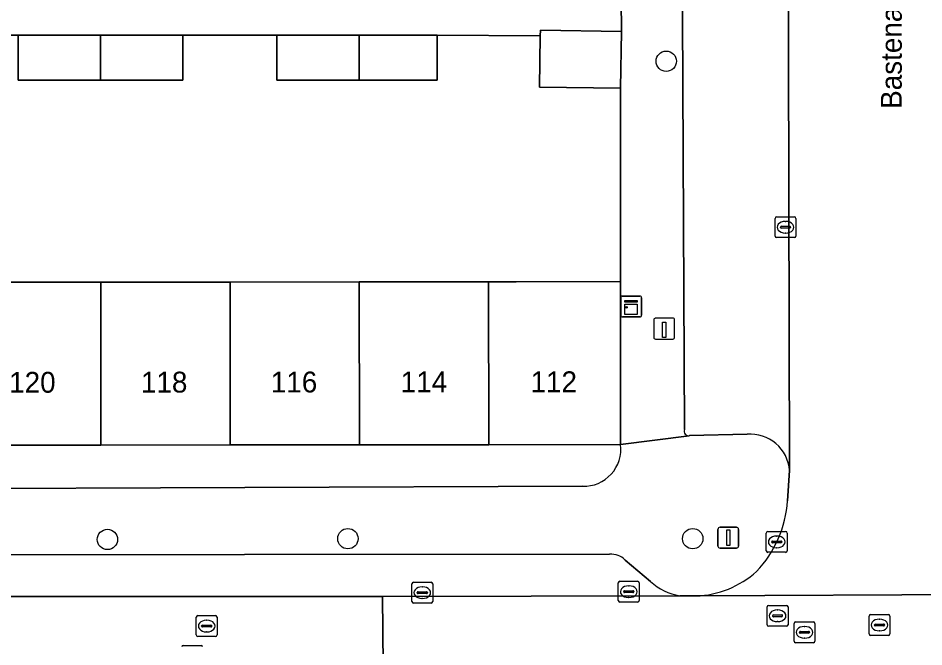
# Model space of a CAD drawing. Extents: x 160732 to 162107, y 387428 to 388479.
# Drawn here: x 161359.78 to 161403.27, y 388079.35 to 388109.55 of the extents above; entities that cross this region are included whole.
import ezdxf

# ---------------------------------------------------------------- set-up
doc = ezdxf.new("R2010")
doc.units = 0
for name, color, linetype in [('IMGEO_Boom', 7, 'Continuous'), ('IMGEO_Erf', 7, 'Continuous'), ('IMGEO_Kast', 7, 'Continuous'), ('IMGEO_Kolk', 7, 'Continuous'), ('IMGEO_Laadpaal', 7, 'Continuous'), ('IMGEO_Lichtmast', 7, 'Continuous'), ('IMGEO_Openbare_ruimte_label', 7, 'Continuous'), ('IMGEO_Pand', 7, 'Continuous'), ('IMGEO_Pand_nummerreeks', 7, 'Continuous'), ('IMGEO_Parkeervlak_open', 7, 'Continuous'), ('IMGEO_Rijbaan_lokaal_open', 7, 'Continuous'), ('IMGEO_Rioolput', 7, 'Continuous'), ('IMGEO_Voetpad_open', 7, 'Continuous')]:
    doc.layers.add(name, color=color, linetype=linetype)

msp = doc.modelspace()

# ---------------------------------------------------------------- linework, layer by layer
at = {"layer": 'IMGEO_Boom'}
for centre in [(161390.9, 388107.481), (161364.072, 388084.512), (161375.618, 388084.55), (161392.171, 388084.549)]:
    msp.add_circle(centre, 0.489, dxfattribs=at)
at = {"layer": 'IMGEO_Erf'}
for points in [[(161388.707, 388106.181), (161384.817, 388106.24), (161384.855, 388108.699), (161379.898, 388108.741), (161379.898, 388106.571), (161376.155, 388106.571), (161372.198, 388106.571), (161372.198, 388108.741), (161367.698, 388108.741), (161367.698, 388106.571), (161363.741, 388106.571), (161359.784, 388106.571), (161359.784, 388108.741), (161355.284, 388108.741), (161355.284, 388106.571), (161351.327, 388106.571), (161345.12, 388106.571), (161338.148, 388106.571), (161338.221, 388086.886), (161386.887, 388087.066)], [(161388.705, 388089.069), (161382.38, 388089.063), (161376.173, 388089.057), (161369.966, 388089.051), (161363.759, 388089.045), (161357.552, 388089.038), (161351.345, 388089.032), (161345.138, 388089.026), (161338.81, 388089.02), (161338.806, 388094.02), (161338.803, 388096.846), (161345.13, 388096.852), (161351.337, 388096.858), (161357.544, 388096.864), (161363.751, 388096.87), (161369.958, 388096.877), (161376.165, 388096.883), (161382.372, 388096.889), (161383.699, 388096.89), (161388.698, 388096.895), (161388.707, 388106.181)]]:
    msp.add_lwpolyline(points, dxfattribs=at)
msp.add_arc((161386.942, 388088.843), 1.778, 268.2354, 7.3084, dxfattribs=at)
at = {"layer": 'IMGEO_Kast'}
for p, q in [((161388.716, 388095.273), (161388.716, 388096.114)), ((161388.716, 388096.114), (161388.716, 388095.273)), ((161388.791, 388096.198), (161389.632, 388096.198)), ((161389.632, 388096.198), (161388.791, 388096.198)), ((161389.716, 388096.123), (161389.716, 388095.282)), ((161389.716, 388095.282), (161389.716, 388096.123)), ((161389.641, 388095.198), (161388.8, 388095.198)), ((161388.8, 388095.198), (161389.641, 388095.198))]:
    msp.add_line(p, q, dxfattribs=at)
for points in [[(161388.911, 388095.988), (161389.511, 388095.988), (161389.511, 388095.903), (161388.911, 388095.903), (161388.911, 388095.988)], [(161388.911, 388095.813), (161389.511, 388095.813), (161389.511, 388095.324), (161388.911, 388095.324), (161388.911, 388095.813)]]:
    msp.add_lwpolyline(points, dxfattribs=at)
msp.add_circle((161388.995, 388095.662), 0.0377, dxfattribs=at)
for centre, start, end in [((161388.794, 388096.12), 92.4484, 184.2845), ((161388.794, 388096.12), 92.4484, 184.2845), ((161389.638, 388096.12), 2.4484, 94.2845), ((161389.638, 388096.12), 2.4484, 94.2845), ((161388.794, 388095.276), 182.4484, 274.2845), ((161388.794, 388095.276), 182.4484, 274.2845), ((161389.638, 388095.276), 272.4484, 4.2845), ((161389.638, 388095.276), 272.4484, 4.2845)]:
    msp.add_arc(centre, 0.0779, start, end, dxfattribs=at)
at = {"layer": 'IMGEO_Kolk'}
for p, q in [((161396.126, 388099.083), (161396.126, 388099.935)), ((161396.201, 388100.009), (161397.053, 388100.009)), ((161397.127, 388099.935), (161397.127, 388099.083)), ((161396.385, 388099.503), (161396.385, 388099.515)), ((161396.428, 388099.552), (161396.826, 388099.552)), ((161396.614, 388099.789), (161396.639, 388099.789)), ((161396.869, 388099.515), (161396.869, 388099.503)), ((161396.823, 388099.466), (161396.425, 388099.466)), ((161396.637, 388099.229), (161396.612, 388099.229)), ((161397.053, 388099.009), (161396.201, 388099.009)), ((161395.705, 388083.967), (161395.705, 388084.819)), ((161395.78, 388084.893), (161396.632, 388084.893)), ((161396.706, 388084.819), (161396.706, 388083.967)), ((161395.964, 388084.387), (161395.964, 388084.399)), ((161396.402, 388084.35), (161396.004, 388084.35)), ((161396.007, 388084.436), (161396.405, 388084.436)), ((161396.193, 388084.673), (161396.218, 388084.673)), ((161396.448, 388084.399), (161396.448, 388084.387)), ((161396.632, 388083.893), (161395.78, 388083.893)), ((161396.216, 388084.113), (161396.191, 388084.113)), ((161378.688, 388081.531), (161378.688, 388082.383)), ((161378.763, 388082.457), (161379.615, 388082.457)), ((161379.176, 388082.237), (161379.201, 388082.237)), ((161379.689, 388082.383), (161379.689, 388081.531)), ((161388.6, 388081.577), (161388.6, 388082.429)), ((161388.675, 388082.503), (161389.527, 388082.503)), ((161389.088, 388082.283), (161389.113, 388082.283)), ((161389.601, 388082.429), (161389.601, 388081.577)), ((161378.947, 388081.951), (161378.947, 388081.963)), ((161379.385, 388081.914), (161378.987, 388081.914)), ((161378.99, 388082), (161379.388, 388082)), ((161379.199, 388081.677), (161379.174, 388081.677)), ((161379.431, 388081.963), (161379.431, 388081.951)), ((161388.859, 388081.997), (161388.859, 388082.009)), ((161389.297, 388081.96), (161388.899, 388081.96)), ((161388.902, 388082.046), (161389.3, 388082.046)), ((161389.111, 388081.723), (161389.086, 388081.723)), ((161389.343, 388082.009), (161389.343, 388081.997)), ((161379.615, 388081.457), (161378.763, 388081.457)), ((161389.527, 388081.503), (161388.675, 388081.503))]:
    msp.add_line(p, q, dxfattribs=at)
for points in [[(161396.126, 388099.083), (161396.126, 388099.935)], [(161396.201, 388100.009), (161397.053, 388100.009)], [(161397.127, 388099.935), (161397.127, 388099.083)], [(161397.053, 388099.009), (161396.201, 388099.009)], [(161395.705, 388083.967), (161395.705, 388084.819)], [(161395.78, 388084.893), (161396.632, 388084.893)], [(161396.706, 388084.819), (161396.706, 388083.967)], [(161396.632, 388083.893), (161395.78, 388083.893)], [(161378.688, 388081.531), (161378.688, 388082.383)], [(161378.763, 388082.457), (161379.615, 388082.457)], [(161379.689, 388082.383), (161379.689, 388081.531)], [(161388.6, 388081.577), (161388.6, 388082.429)], [(161388.675, 388082.503), (161389.527, 388082.503)], [(161389.601, 388082.429), (161389.601, 388081.577)], [(161379.615, 388081.457), (161378.763, 388081.457)], [(161389.527, 388081.503), (161388.675, 388081.503)]]:
    msp.add_lwpolyline(points, dxfattribs=at)
for centre, radius, start, end in [((161396.203, 388099.933), 0.0765, 91.552, 178.448), ((161396.203, 388099.933), 0.0765, 91.552, 178.448), ((161397.051, 388099.933), 0.0765, 1.552, 88.448), ((161397.051, 388099.933), 0.0765, 1.552, 88.448), ((161396.425, 388099.512), 0.0403, 85.8775, 175.7526), ((161396.422, 388099.502), 0.0366, 178.938, 274.7102), ((161396.826, 388099.509), 0.043, 264.8664, 352.4533), ((161396.83, 388099.514), 0.0386, 1.7309, 96.639), ((161396.203, 388099.085), 0.0765, 181.552, 268.448), ((161396.203, 388099.085), 0.0765, 181.552, 268.448), ((161397.051, 388099.085), 0.0765, 271.552, 358.448), ((161397.051, 388099.085), 0.0765, 271.552, 358.448), ((161395.782, 388084.817), 0.0765, 91.552, 178.448), ((161395.782, 388084.817), 0.0765, 91.552, 178.448), ((161396.63, 388084.817), 0.0765, 1.552, 88.448), ((161396.63, 388084.817), 0.0765, 1.552, 88.448), ((161396.004, 388084.396), 0.0403, 85.8775, 175.7526), ((161396.001, 388084.386), 0.0366, 178.938, 274.7102), ((161396.405, 388084.393), 0.043, 264.8664, 352.4533), ((161396.409, 388084.398), 0.0386, 1.7309, 96.639), ((161395.782, 388083.969), 0.0765, 181.552, 268.448), ((161395.782, 388083.969), 0.0765, 181.552, 268.448), ((161396.63, 388083.969), 0.0765, 271.552, 358.448), ((161396.63, 388083.969), 0.0765, 271.552, 358.448), ((161378.765, 388082.381), 0.0765, 91.552, 178.448), ((161378.765, 388082.381), 0.0765, 91.552, 178.448), ((161379.613, 388082.381), 0.0765, 1.552, 88.448), ((161379.613, 388082.381), 0.0765, 1.552, 88.448), ((161388.677, 388082.427), 0.0765, 91.552, 178.448), ((161388.677, 388082.427), 0.0765, 91.552, 178.448), ((161389.525, 388082.427), 0.0765, 1.552, 88.448), ((161389.525, 388082.427), 0.0765, 1.552, 88.448), ((161378.987, 388081.96), 0.0403, 85.8775, 175.7526), ((161378.984, 388081.95), 0.0366, 178.938, 274.7102), ((161379.388, 388081.957), 0.043, 264.8664, 352.4533), ((161379.392, 388081.962), 0.0386, 1.7309, 96.639), ((161388.899, 388082.006), 0.0403, 85.8775, 175.7526), ((161388.896, 388081.996), 0.0366, 178.938, 274.7102), ((161389.3, 388082.003), 0.043, 264.8664, 352.4533), ((161389.304, 388082.008), 0.0386, 1.7309, 96.639), ((161378.765, 388081.533), 0.0765, 181.552, 268.448), ((161378.765, 388081.533), 0.0765, 181.552, 268.448), ((161379.613, 388081.533), 0.0765, 271.552, 358.448), ((161379.613, 388081.533), 0.0765, 271.552, 358.448), ((161388.677, 388081.579), 0.0765, 181.552, 268.448), ((161388.677, 388081.579), 0.0765, 181.552, 268.448), ((161389.525, 388081.579), 0.0765, 271.552, 358.448), ((161389.525, 388081.579), 0.0765, 271.552, 358.448)]:
    msp.add_arc(centre, radius, start, end, dxfattribs=at)
for centre, major_axis, ratio, start_param, end_param in [((161396.613, 388099.509), (-0.387, 0.002), 0.722429, 4.712389, 7.853982), ((161396.638, 388099.509), (-0.39, 0.002), 0.717154, 1.570796, 4.712389), ((161396.192, 388084.393), (-0.387, 0.002), 0.722429, 4.712389, 7.853982), ((161396.217, 388084.393), (-0.39, 0.002), 0.717154, 1.570796, 4.712389), ((161379.175, 388081.957), (-0.387, 0.002), 0.722429, 4.712389, 7.853982), ((161379.2, 388081.957), (-0.39, 0.002), 0.717154, 1.570796, 4.712389), ((161389.087, 388082.003), (-0.387, 0.002), 0.722429, 4.712389, 7.853982), ((161389.112, 388082.003), (-0.39, 0.002), 0.717154, 1.570796, 4.712389)]:
    msp.add_ellipse(centre, major_axis=major_axis, ratio=ratio, start_param=start_param, end_param=end_param, dxfattribs=at)
at = {"layer": 'IMGEO_Laadpaal'}
for p, q in [((161390.301, 388095.054), (161390.301, 388094.213)), ((161390.301, 388095.054), (161390.301, 388094.213)), ((161391.217, 388095.138), (161390.376, 388095.138)), ((161391.217, 388095.138), (161390.376, 388095.138)), ((161391.301, 388094.222), (161391.301, 388095.063)), ((161391.301, 388094.222), (161391.301, 388095.063)), ((161390.385, 388094.138), (161391.226, 388094.138)), ((161390.385, 388094.138), (161391.226, 388094.138))]:
    msp.add_line(p, q, dxfattribs=at)
msp.add_lwpolyline([(161390.716, 388094.951), (161390.876, 388094.951), (161390.876, 388094.218), (161390.716, 388094.218), (161390.716, 388094.951)], dxfattribs=at)
for centre, start, end in [((161390.379, 388095.06), 92.4484, 184.2845), ((161390.379, 388095.06), 92.4484, 184.2845), ((161391.223, 388095.06), 2.4484, 94.2845), ((161391.223, 388095.06), 2.4484, 94.2845), ((161390.379, 388094.216), 182.4484, 274.2845), ((161390.379, 388094.216), 182.4484, 274.2845), ((161391.223, 388094.216), 272.4484, 4.2845), ((161391.223, 388094.216), 272.4484, 4.2845)]:
    msp.add_arc(centre, 0.0779, start, end, dxfattribs=at)
at = {"layer": 'IMGEO_Lichtmast'}
for p, q in [((161393.384, 388084.196), (161393.384, 388084.996)), ((161393.384, 388084.996), (161393.384, 388084.196)), ((161393.484, 388085.096), (161394.274, 388085.096)), ((161394.274, 388085.096), (161393.484, 388085.096)), ((161394.374, 388084.996), (161394.374, 388084.196)), ((161394.374, 388084.196), (161394.374, 388084.996)), ((161394.274, 388084.096), (161393.484, 388084.096)), ((161393.484, 388084.096), (161394.274, 388084.096))]:
    msp.add_line(p, q, dxfattribs=at)
msp.add_lwpolyline([(161393.804, 388084.971), (161393.954, 388084.971), (161393.954, 388084.221), (161393.804, 388084.221), (161393.804, 388084.971)], dxfattribs=at)
for centre, start, end in [((161393.484, 388084.996), 90, 180), ((161393.484, 388084.996), 90, 180), ((161394.274, 388084.996), 0, 90), ((161394.274, 388084.996), 360, 90), ((161393.484, 388084.196), 180, 270), ((161393.484, 388084.196), 180, 270), ((161394.274, 388084.196), 270, 0), ((161394.274, 388084.196), 270, 0)]:
    msp.add_arc(centre, 0.1, start, end, dxfattribs=at)
at = {"layer": 'IMGEO_Pand'}
for points in [[(161363.739, 388108.741), (161359.784, 388108.741), (161359.784, 388106.571), (161363.741, 388106.571)], [(161367.698, 388108.741), (161363.739, 388108.741), (161363.741, 388106.571), (161367.698, 388106.571)], [(161376.153, 388108.741), (161372.198, 388108.741), (161372.198, 388106.571), (161376.155, 388106.571)], [(161379.898, 388108.741), (161376.153, 388108.741), (161376.155, 388106.571), (161379.898, 388106.571)], [(161388.749, 388108.915), (161384.859, 388108.974), (161384.855, 388108.699), (161384.817, 388106.24), (161388.707, 388106.181)], [(161369.966, 388089.051), (161376.173, 388089.057), (161376.165, 388096.883), (161369.958, 388096.877)], [(161382.372, 388096.889), (161376.165, 388096.883), (161376.173, 388089.057), (161382.38, 388089.063)], [(161388.698, 388096.895), (161383.699, 388096.89), (161382.372, 388096.889), (161382.38, 388089.063), (161388.705, 388089.069)], [(161357.552, 388089.038), (161363.759, 388089.045), (161363.751, 388096.87), (161357.544, 388096.864)], [(161369.958, 388096.877), (161363.751, 388096.87), (161363.759, 388089.045), (161369.966, 388089.051)]]:
    msp.add_lwpolyline(points, close=True, dxfattribs=at)
at = {"layer": 'IMGEO_Parkeervlak_open'}
for points in [[(161396.819, 388087.83), (161396.701, 388134.826)], [(161391.557, 388134.556), (161391.565, 388132.841), (161391.773, 388089.785)], [(161392.013, 388089.498), (161394.79, 388089.566)], [(161388.183, 388083.8), (161318.064, 388083.733)], [(161390.148, 388082.486), (161388.928, 388083.524)], [(161314.607, 388081.639), (161358.117, 388081.766), (161377.283, 388081.778), (161391.552, 388081.811)]]:
    msp.add_lwpolyline(points, dxfattribs=at)
for centre, radius, start, end in [((161391.98, 388089.714), 0.219, 161.0877, 278.7195), ((161394.939, 388087.687), 1.885, 4.3607, 94.5392), ((161388.269, 388082.888), 0.916, 43.9627, 95.381), ((161392.001, 388084.543), 2.769, 227.986, 260.6603)]:
    msp.add_arc(centre, radius, start, end, dxfattribs=at)
at = {"layer": 'IMGEO_Rijbaan_lokaal_open'}
for points in [[(161403.132, 388134.842), (161396.701, 388134.826), (161396.819, 388087.83), (161396.727, 388086.367)], [(161548.218, 388077.198), (161548.147, 388082.186), (161528.626, 388082.121), (161528.293, 388082.113), (161522.41, 388082.112), (161522.194, 388082.123), (161461.622, 388082.024), (161460.383, 388082.022), (161460.076, 388081.987), (161445.024, 388082.049), (161444.423, 388082.032), (161405.781, 388081.854), (161405.513, 388081.866), (161392.332, 388081.796), (161391.552, 388081.811), (161377.283, 388081.778), (161377.332, 388076.799)], [(161376.325, 388076.779), (161377.332, 388076.799), (161377.283, 388081.778), (161358.117, 388081.766), (161358.162, 388076.742), (161359.156, 388076.734)], [(161392.332, 388081.796), (161405.513, 388081.866)]]:
    msp.add_lwpolyline(points, dxfattribs=at)
for centre, radius, start, end in [((161391.278, 388086.738), 5.462, 316.4456, 356.1098), ((161392.146, 388086.423), 4.631, 272.3017, 311.858)]:
    msp.add_arc(centre, radius, start, end, dxfattribs=at)
at = {"layer": 'IMGEO_Rioolput'}
for p, q in [((161395.746, 388080.418), (161395.746, 388081.27)), ((161395.821, 388081.344), (161396.673, 388081.344)), ((161396.747, 388081.27), (161396.747, 388080.418)), ((161368.411, 388080.851), (161369.263, 388080.851)), ((161396.005, 388080.838), (161396.005, 388080.85)), ((161396.443, 388080.801), (161396.045, 388080.801)), ((161396.048, 388080.887), (161396.446, 388080.887)), ((161396.234, 388081.124), (161396.259, 388081.124)), ((161396.489, 388080.85), (161396.489, 388080.838)), ((161400.64, 388079.975), (161400.64, 388080.827)), ((161400.715, 388080.901), (161401.567, 388080.901)), ((161401.641, 388080.827), (161401.641, 388079.975)), ((161368.336, 388079.925), (161368.336, 388080.777)), ((161368.595, 388080.345), (161368.595, 388080.357)), ((161368.638, 388080.394), (161369.036, 388080.394)), ((161368.824, 388080.631), (161368.849, 388080.631)), ((161369.079, 388080.357), (161369.079, 388080.345)), ((161369.337, 388080.777), (161369.337, 388079.925)), ((161396.257, 388080.564), (161396.232, 388080.564)), ((161397.038, 388079.626), (161397.038, 388080.478)), ((161397.113, 388080.552), (161397.965, 388080.552)), ((161398.039, 388080.478), (161398.039, 388079.626)), ((161400.899, 388080.395), (161400.899, 388080.407)), ((161401.337, 388080.358), (161400.939, 388080.358)), ((161400.942, 388080.444), (161401.34, 388080.444)), ((161401.128, 388080.681), (161401.153, 388080.681)), ((161401.383, 388080.407), (161401.383, 388080.395)), ((161369.033, 388080.308), (161368.635, 388080.308)), ((161368.847, 388080.071), (161368.822, 388080.071)), ((161396.673, 388080.344), (161395.821, 388080.344)), ((161397.297, 388080.046), (161397.297, 388080.058)), ((161397.735, 388080.009), (161397.337, 388080.009)), ((161397.34, 388080.095), (161397.738, 388080.095)), ((161397.526, 388080.332), (161397.551, 388080.332)), ((161397.781, 388080.058), (161397.781, 388080.046)), ((161401.151, 388080.121), (161401.126, 388080.121)), ((161369.263, 388079.851), (161368.411, 388079.851)), ((161397.965, 388079.552), (161397.113, 388079.552)), ((161397.549, 388079.772), (161397.524, 388079.772)), ((161401.567, 388079.901), (161400.715, 388079.901)), ((161367.714, 388079.425), (161368.566, 388079.425))]:
    msp.add_line(p, q, dxfattribs=at)
for points in [[(161395.746, 388080.418), (161395.746, 388081.27)], [(161395.821, 388081.344), (161396.673, 388081.344)], [(161396.747, 388081.27), (161396.747, 388080.418)], [(161368.411, 388080.851), (161369.263, 388080.851)], [(161400.64, 388079.975), (161400.64, 388080.827)], [(161400.715, 388080.901), (161401.567, 388080.901)], [(161401.641, 388080.827), (161401.641, 388079.975)], [(161368.336, 388079.925), (161368.336, 388080.777)], [(161369.337, 388080.777), (161369.337, 388079.925)], [(161397.038, 388079.626), (161397.038, 388080.478)], [(161397.113, 388080.552), (161397.965, 388080.552)], [(161398.039, 388080.478), (161398.039, 388079.626)], [(161396.673, 388080.344), (161395.821, 388080.344)], [(161369.263, 388079.851), (161368.411, 388079.851)], [(161397.965, 388079.552), (161397.113, 388079.552)], [(161401.567, 388079.901), (161400.715, 388079.901)], [(161367.714, 388079.425), (161368.566, 388079.425)]]:
    msp.add_lwpolyline(points, dxfattribs=at)
for centre, radius, start, end in [((161395.823, 388081.268), 0.0765, 91.552, 178.448), ((161395.823, 388081.268), 0.0765, 91.552, 178.448), ((161396.671, 388081.268), 0.0765, 1.552, 88.448), ((161396.671, 388081.268), 0.0765, 1.552, 88.448), ((161368.413, 388080.775), 0.0765, 91.552, 178.448), ((161368.413, 388080.775), 0.0765, 91.552, 178.448), ((161369.261, 388080.775), 0.0765, 1.552, 88.448), ((161369.261, 388080.775), 0.0765, 1.552, 88.448), ((161396.045, 388080.847), 0.0403, 85.8775, 175.7526), ((161396.042, 388080.837), 0.0366, 178.938, 274.7102), ((161396.446, 388080.844), 0.043, 264.8664, 352.4533), ((161396.45, 388080.849), 0.0386, 1.7309, 96.639), ((161400.717, 388080.825), 0.0765, 91.552, 178.448), ((161400.717, 388080.825), 0.0765, 91.552, 178.448), ((161401.565, 388080.825), 0.0765, 1.552, 88.448), ((161401.565, 388080.825), 0.0765, 1.552, 88.448), ((161368.635, 388080.354), 0.0403, 85.8775, 175.7526), ((161369.04, 388080.356), 0.0386, 1.7309, 96.639), ((161395.823, 388080.42), 0.0765, 181.552, 268.448), ((161395.823, 388080.42), 0.0765, 181.552, 268.448), ((161396.671, 388080.42), 0.0765, 271.552, 358.448), ((161396.671, 388080.42), 0.0765, 271.552, 358.448), ((161397.115, 388080.476), 0.0765, 91.552, 178.448), ((161397.115, 388080.476), 0.0765, 91.552, 178.448), ((161397.963, 388080.476), 0.0765, 1.552, 88.448), ((161397.963, 388080.476), 0.0765, 1.552, 88.448), ((161400.939, 388080.404), 0.0403, 85.8775, 175.7526), ((161400.936, 388080.394), 0.0366, 178.938, 274.7102), ((161401.34, 388080.401), 0.043, 264.8664, 352.4533), ((161401.344, 388080.406), 0.0386, 1.7309, 96.639), ((161368.413, 388079.927), 0.0765, 181.552, 268.448), ((161368.413, 388079.927), 0.0765, 181.552, 268.448), ((161368.632, 388080.344), 0.0366, 178.938, 274.7102), ((161369.036, 388080.351), 0.043, 264.8664, 352.4533), ((161369.261, 388079.927), 0.0765, 271.552, 358.448), ((161369.261, 388079.927), 0.0765, 271.552, 358.448), ((161397.337, 388080.055), 0.0403, 85.8775, 175.7526), ((161397.334, 388080.045), 0.0366, 178.938, 274.7102), ((161397.738, 388080.052), 0.043, 264.8664, 352.4533), ((161397.742, 388080.057), 0.0386, 1.7309, 96.639), ((161400.717, 388079.977), 0.0765, 181.552, 268.448), ((161400.717, 388079.977), 0.0765, 181.552, 268.448), ((161401.565, 388079.977), 0.0765, 271.552, 358.448), ((161401.565, 388079.977), 0.0765, 271.552, 358.448), ((161397.115, 388079.628), 0.0765, 181.552, 268.448), ((161397.115, 388079.628), 0.0765, 181.552, 268.448), ((161397.963, 388079.628), 0.0765, 271.552, 358.448), ((161397.963, 388079.628), 0.0765, 271.552, 358.448), ((161367.716, 388079.349), 0.0765, 91.552, 178.448), ((161367.716, 388079.349), 0.0765, 91.552, 178.448), ((161368.564, 388079.349), 0.0765, 1.552, 88.448), ((161368.564, 388079.349), 0.0765, 1.552, 88.448)]:
    msp.add_arc(centre, radius, start, end, dxfattribs=at)
for centre, major_axis, ratio, start_param, end_param in [((161396.233, 388080.844), (-0.387, 0.002), 0.722429, 4.712389, 7.853982), ((161396.258, 388080.844), (-0.39, 0.002), 0.717154, 1.570796, 4.712389), ((161368.823, 388080.351), (-0.387, 0.002), 0.722429, 4.712389, 7.853982), ((161368.848, 388080.351), (-0.39, 0.002), 0.717154, 1.570796, 4.712389), ((161401.127, 388080.401), (-0.387, 0.002), 0.722429, 4.712389, 7.853982), ((161401.152, 388080.401), (-0.39, 0.002), 0.717154, 1.570796, 4.712389), ((161397.525, 388080.052), (-0.387, 0.002), 0.722429, 4.712389, 7.853982), ((161397.55, 388080.052), (-0.39, 0.002), 0.717154, 1.570796, 4.712389)]:
    msp.add_ellipse(centre, major_axis=major_axis, ratio=ratio, start_param=start_param, end_param=end_param, dxfattribs=at)
at = {"layer": 'IMGEO_Voetpad_open'}
for points in [[(161391.565, 388132.841), (161388.845, 388132.82), (161388.833, 388124.015), (161388.776, 388113.253), (161388.742, 388110.439), (161388.749, 388108.915), (161388.707, 388106.181), (161388.698, 388096.895), (161388.705, 388089.069), (161392.006, 388089.496), (161392.013, 388089.498)], [(161391.773, 388089.785), (161391.565, 388132.841)], [(161355.284, 388108.741), (161359.784, 388108.741), (161363.739, 388108.741), (161367.698, 388108.741), (161372.198, 388108.741), (161376.153, 388108.741), (161379.898, 388108.741), (161384.855, 388108.699), (161384.859, 388108.974), (161388.749, 388108.915), (161388.742, 388110.439), (161383.787, 388110.499), (161380.568, 388110.499), (161376.057, 388110.499), (161370.977, 388110.499), (161367.93, 388110.516), (161363.419, 388110.516), (161358.339, 388110.516)], [(161394.79, 388089.566), (161392.013, 388089.498), (161392.006, 388089.496), (161388.705, 388089.069)], [(161396.727, 388086.367), (161396.819, 388087.83)], [(161386.887, 388087.066), (161338.221, 388086.886), (161336.918, 388086.881), (161322.043, 388086.826), (161314.851, 388086.819)], [(161318.064, 388083.733), (161388.183, 388083.8)], [(161388.928, 388083.524), (161390.148, 388082.486)], [(161391.552, 388081.811), (161392.332, 388081.796)]]:
    msp.add_lwpolyline(points, dxfattribs=at)
for centre, radius, start, end in [((161391.98, 388089.714), 0.219, 161.0877, 278.7195), ((161394.939, 388087.687), 1.885, 4.3607, 94.5392), ((161386.942, 388088.843), 1.778, 268.2354, 7.3084), ((161391.278, 388086.738), 5.462, 316.4456, 356.1098), ((161388.269, 388082.888), 0.916, 43.9627, 95.381), ((161392.146, 388086.423), 4.631, 272.3017, 311.858), ((161392.001, 388084.543), 2.769, 227.986, 260.6603)]:
    msp.add_arc(centre, radius, start, end, dxfattribs=at)

# ---------------------------------------------------------------- texts
at = {"layer": 'IMGEO_Openbare_ruimte_label'}
msp.add_text('Bastenakenlaan', height=1, rotation=89.9427, dxfattribs=at).set_placement((161402.206, 388105.194))
at = {"layer": 'IMGEO_Pand_nummerreeks'}
for s, p in [('120', (161359.353, 388091.559)), ('118', (161365.68, 388091.566)), ('116', (161371.915, 388091.572)), ('114', (161378.152, 388091.578)), ('112', (161384.385, 388091.584))]:
    msp.add_text(s, height=1, rotation=0.0563, dxfattribs=at).set_placement(p)

doc.saveas('drawing.dxf')
